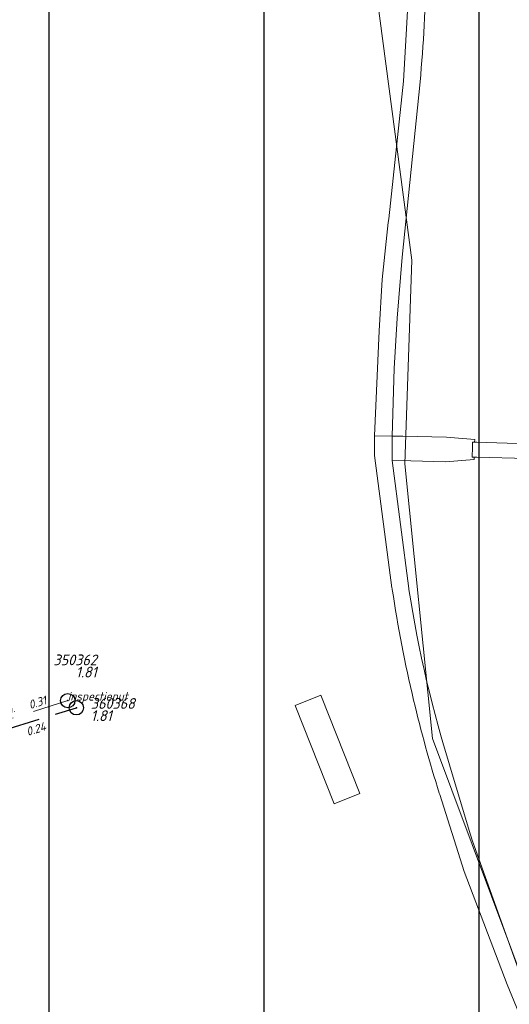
# Model space of a CAD drawing. Extents: x 148869 to 161638, y 453607 to 469810.
# Tile 515 of 656: x 156473 to 156542, y 462442 to 462579. Entities that reach past the tile are written whole.
import ezdxf
from ezdxf.enums import TextEntityAlignment as Align
from ezdxf.lldxf.tags import DXFTag

# ---------------------------------------------------------------- set-up
doc = ezdxf.new("R2010")
doc.units = 0
doc.header["$PDMODE"] = 32
doc.header["$PDSIZE"] = 2
doc.linetypes.add('RI-HWA', pattern=[7.4, 5, -2.4])
doc.linetypes.add('RI-VWA', pattern=[11, 5, -3, 0, -3])
doc.layers.get('0').update_dxf_attribs({"linetype": 'CONTINUOUS'})
doc.layers.get('DEFPOINTS').update_dxf_attribs({"linetype": 'CONTINUOUS'})
for name, color, linetype in [('2024 hatch', 160, 'CONTINUOUS'), ('B-OI-RI-BOB-T18-niet meenemen', 252, 'CONTINUOUS'), ('B-OI-RI-DIAMETER-T18-niet meenemen', 252, 'CONTINUOUS'), ('B-OI-RI-HWA-PUTDEKSELHOOGTE-T25-niet meenemen', 252, 'CONTINUOUS'), ('B-OI-RI-HWA-PUTNUMMER-T25-niet meenemen', 252, 'CONTINUOUS'), ('B-OI-RI-HWA_TRANSPORTLEIDING-G-niet meenemen', 252, 'RI-HWA'), ('B-OI-RI-VWA_PUTDEKSELHOOGTE-T25-niet meenemen', 252, 'CONTINUOUS'), ('gs dwa', 252, 'CONTINUOUS'), ('gs rwa', 252, 'CONTINUOUS')]:
    doc.layers.add(name, color=color, linetype=linetype)
for name, color, linetype, lineweight in [('B-OI-RI-PERSLEIDING-G-niet meenemen', 190, 'RI-PERS', 18), ('B-OI-RI-VWA_TRANSPORTLEIDING-G-niet meenemen', 252, 'RI-VWA', 18), ('B-RO-VH-VERHARDING_ASFALT-GV', 251, 'CONTINUOUS', 18), ('B-RO-VH-VERHARDING_HALFVERHARDING_GRIND-GV', 251, 'CONTINUOUS', 18), ('B-RO-VH-VERHARDING_OPEN-GV', 251, 'CONTINUOUS', 18)]:
    doc.layers.add(name, color=color, linetype=linetype, lineweight=lineweight)
doc.styles.add('iso15', font='ISO.shx', dxfattribs={"oblique": 15})
doc.styles.add('NLCS-ISO-M500-T18_CURSIEF', font='NLCS-ISO.ttf', dxfattribs={"oblique": 15, "height": 0.9})
doc.styles.add('NLCS-ISO-M750_CURSIEF', font='NLCS-ISO.ttf', dxfattribs={"oblique": 15})
tags = doc.linetypes.add('RI-PERS', pattern='A,7,-2,["P",Standard,S=1.8,R=0,X=-0.5,Y=-0.9],-2,7,-2,[102,NLCS.SHX,S=1,R=180,X=0,Y=0],-2', length=22).pattern_tags.tags
tags[6] = DXFTag(74, 10)

# ---------------------------------------------------------------- blocks, each defined once
blk = doc.blocks.new('ACMAP_ANN_TEMPLATE_type knoop')
at = {"layer": 'DEFPOINTS', "style": 'NLCS-ISO-M500-T18_CURSIEF', "oblique": 15}
blk.add_attdef('type_knoop', (0, 0), '', height=1.2, dxfattribs=at)
blk = doc.blocks.new('ACMAP_ANN_TEMPLATE_diam')
at = {"color": 0, "linetype": 'ByBlock', "style": 'iso15', "oblique": 15}
blk.add_attdef('diam', (0.5, -1.3), '', height=1.2, dxfattribs=at)
blk = doc.blocks.new('ACMAP_ANN_TEMPLATE_nap-l')
at = {"color": 0, "linetype": 'ByBlock', "style": 'iso15', "oblique": 15}
blk.add_attdef('nap-l', (3.3, 0.2), '', height=1.2, dxfattribs=at)
blk = doc.blocks.new('ACMAP_ANN_TEMPLATE_nap-r')
at = {"color": 0, "linetype": 'ByBlock', "style": 'iso15', "oblique": 15}
blk.add_attdef('nap-r', text='', height=1.2, dxfattribs=at).set_placement((-4.1, 0.2), align=Align.RIGHT)
blk = doc.blocks.new('ACMAP_ANN_TEMPLATE_puth-dwa')
at = {"color": 0, "linetype": 'ByBlock', "style": 'iso15', "oblique": 15}
blk.add_attdef('puth-dwa', text='', height=1.5, dxfattribs=at).set_placement((2.7, 1), align=Align.RIGHT)
blk = doc.blocks.new('ACMAP_ANN_TEMPLATE_putnr-dwa')
at = {"color": 0, "linetype": 'ByBlock', "style": 'iso15', "oblique": 15}
blk.add_attdef('putnr-dwa', text='', height=1.5, dxfattribs=at).set_placement((2.7, 2.7), align=Align.RIGHT)
blk = doc.blocks.new('ACMAP_ANN_TEMPLATE_puth-rwa')
at = {"color": 0, "linetype": 'ByBlock', "style": 'iso15', "oblique": 15}
blk.add_attdef('puth-rwa', (-2.7, -4.4), '', height=1.5, dxfattribs=at)
blk = doc.blocks.new('ACMAP_ANN_TEMPLATE_putnr-rwa')
at = {"color": 0, "linetype": 'ByBlock', "style": 'iso15', "oblique": 15}
blk.add_attdef('putnr-rwa', (-2.7, -2.7), '', height=1.5, dxfattribs=at)

msp = doc.modelspace()

# ---------------------------------------------------------------- hatches: boundary and pattern name
at = {"layer": '2024 hatch'}
h = msp.add_hatch(dxfattribs=at)
h.set_pattern_fill('ANSI31', color=256, scale=29.988, angle=45)
h.set_pattern_definition([(90, (0, 0), (-29.988, 0), [])])
h.paths.add_polyline_path([(155468.24, 462509.2), (155430.3, 462608.99), (155317.39, 462696.7), (155326.79, 462885.8), (155421.55, 463128.67), (155681.88, 463221.51), (155808.81, 463270.9), (155858.2, 463353.96), (156235.32, 463468.35), (156395.06, 463466.8), (156874.43, 463576.88), (157060.31, 463303.94), (157149.74, 462870.77), (157067.92, 462815.11), (157047.81, 462789.79), (157071.17, 462711.57), (156936.5, 462350.7), (156856.27, 462251.62), (156803.36, 462113.22), (156627.76, 461893.96), (156524.84, 461717.19), (156312.22, 461660.25), (156176.03, 461568.49), (155937.87, 461968.15)])

# ---------------------------------------------------------------- linework, layer by layer
at = {"layer": 'B-OI-RI-HWA_TRANSPORTLEIDING-G-niet meenemen'}
msp.add_line((156450.04, 462473.79), (156481.22, 462483.38), dxfattribs=at)
at = {"layer": 'B-OI-RI-PERSLEIDING-G-niet meenemen'}
for p, q in [((156519.4, 462611), (156528, 462545.8)), ((156528, 462545.8), (156527, 462517.4)), ((156527, 462517.4), (156530.9, 462479.1)), ((156530.9, 462479.1), (156557, 462409.1))]:
    msp.add_line(p, q, dxfattribs=at)
at = {"layer": 'B-OI-RI-VWA_TRANSPORTLEIDING-G-niet meenemen'}
msp.add_line((156480.02, 462484.38), (156451.31, 462475.35), dxfattribs=at)
at = {"layer": 'B-RO-VH-VERHARDING_ASFALT-GV', "flags": 128}
for points in [[(156527.73, 462592.12), (156527.45, 462582.44), (156527.39, 462580.59), (156527.21, 462577.29), (156526.84, 462570.79), (156524.77, 462551.59), (156524.72, 462551.09), (156523.88, 462543.14), (156523.44, 462535.98), (156522.81, 462521.33), (156525.26, 462521.28), (156525.55, 462530.69), (156525.94, 462537.74), (156526.65, 462546.23), (156529.15, 462570.7)], [(156527.59, 462499.88), (156527.57, 462500), (156525.27, 462517.88), (156525.26, 462521.28), (156522.81, 462521.33), (156522.77, 462518.57), (156525.23, 462500.12), (156525.24, 462500), (156525.27, 462499.88)], [(156543.32, 462445.57), (156536.48, 462464.77), (156536.17, 462465.64), (156533.48, 462474.65)], [(156531.82, 462471.48), (156531.88, 462471.28)], [(156531.88, 462471.28), (156535.29, 462460.52), (156541.3, 462444.78), (156550.14, 462423.34)]]:
    msp.add_lwpolyline(points, dxfattribs=at)
at = {"layer": 'B-RO-VH-VERHARDING_ASFALT-GV'}
for points in [[(156529.15, 462570.7, 0.016625), (156530.04, 462586.46)], [(156525.27, 462499.88, 0.021035), (156528.25, 462484.43)], [(156533.48, 462474.65, -0.037466), (156527.59, 462499.88)], [(156528.25, 462484.43, 0.017913), (156531.82, 462471.48)]]:
    msp.add_lwpolyline(points, format="xyb", dxfattribs=at)
at = {"layer": 'B-RO-VH-VERHARDING_ASFALT-GV', "flags": 128}
msp.add_lwpolyline([(156536.74, 462520.44), (156536.77, 462520.8), (156532.82, 462521.15), (156526.72, 462521.26), (156526.26, 462521.27), (156525.26, 462521.28), (156525.27, 462517.88), (156527.87, 462517.82), (156532.67, 462517.69), (156536.67, 462518), (156536.67, 462518.34), (156536.42, 462518.35), (156536.45, 462519.73), (156536.47, 462520.45)], close=True, dxfattribs=at)
at = {"layer": 'B-RO-VH-VERHARDING_HALFVERHARDING_GRIND-GV', "flags": 128}
msp.add_lwpolyline([(156515.31, 462485.14), (156511.71, 462483.71), (156517.16, 462469.99), (156520.76, 462471.42)], close=True, dxfattribs=at)
at = {"layer": 'B-RO-VH-VERHARDING_OPEN-GV', "flags": 128}
msp.add_lwpolyline([(156558.58, 462517.78), (156558.78, 462517.78), (156558.87, 462519.73), (156558.64, 462519.74), (156558.14, 462519.75), (156537.07, 462520.43), (156536.74, 462520.44), (156536.47, 462520.45), (156536.45, 462519.73), (156536.42, 462518.35), (156536.67, 462518.34), (156537.05, 462518.33), (156558.13, 462517.79)], close=True, dxfattribs=at)
at = {"layer": 'gs dwa'}
msp.add_point((156480.02, 462484.38), dxfattribs=at)
at = {"layer": 'gs rwa'}
msp.add_point((156481.22, 462483.38), dxfattribs=at)

# ---------------------------------------------------------------- block references
at = {"layer": 'B-OI-RI-BOB-T18-niet meenemen'}
ref = msp.add_blockref('ACMAP_ANN_TEMPLATE_nap-l', (156471.7, 462481.99), dxfattribs=dict(at, rotation=17.45964199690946))
ref.add_attrib('nap-l', '0.31', (156474.78, 462483.17), dxfattribs={"layer": '0', "color": 0, "linetype": 'ByBlock', "height": 1.2, "rotation": 17.4596, "style": 'NLCS-ISO-M750_CURSIEF', "oblique": 15})
ref = msp.add_blockref('ACMAP_ANN_TEMPLATE_nap-r', (156481.05, 462481.27), dxfattribs=dict(at, rotation=17.09627237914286))
ref.add_attrib('nap-r', '0.24', dxfattribs={"layer": '0', "color": 0, "linetype": 'ByBlock', "height": 1.2, "rotation": 17.0963, "style": 'NLCS-ISO-M750_CURSIEF', "oblique": 15}).set_placement((156477.08, 462480.25), align=Align.RIGHT)
at = {"layer": 'B-OI-RI-DIAMETER-T18-niet meenemen'}
ref = msp.add_blockref('ACMAP_ANN_TEMPLATE_diam', (156466.28, 462482.15), dxfattribs=dict(at, rotation=17.45964199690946))
ref.add_attrib('diam', '%%c300mm.', (156467.14, 462481.06), dxfattribs={"layer": '0', "color": 0, "linetype": 'ByBlock', "height": 1.2, "rotation": 17.4596, "style": 'NLCS-ISO-M750_CURSIEF', "oblique": 15})
at = {"layer": 'B-OI-RI-HWA-PUTDEKSELHOOGTE-T25-niet meenemen'}
ref = msp.add_blockref('ACMAP_ANN_TEMPLATE_puth-rwa', (156485.93, 462485.93), dxfattribs=at)
ref.add_attrib('puth-rwa', '1.81', (156483.23, 462481.53), dxfattribs={"layer": '0', "color": 0, "linetype": 'ByBlock', "height": 1.5, "style": 'NLCS-ISO-M750_CURSIEF', "oblique": 15})
at = {"layer": 'B-OI-RI-HWA-PUTNUMMER-T25-niet meenemen'}
ref = msp.add_blockref('ACMAP_ANN_TEMPLATE_putnr-rwa', (156485.93, 462485.93), dxfattribs=at)
ref.add_attrib('putnr-rwa', '360368', (156483.23, 462483.23), dxfattribs={"layer": '0', "color": 0, "linetype": 'ByBlock', "height": 1.5, "style": 'NLCS-ISO-M750_CURSIEF', "oblique": 15})
at = {"layer": 'B-OI-RI-VWA_PUTDEKSELHOOGTE-T25-niet meenemen'}
ref = msp.add_blockref('ACMAP_ANN_TEMPLATE_putnr-dwa', (156481.37, 462486.61), dxfattribs=at)
ref.add_attrib('putnr-dwa', '350362', dxfattribs={"layer": '0', "color": 0, "linetype": 'ByBlock', "height": 1.5, "style": 'NLCS-ISO-M750_CURSIEF', "oblique": 15}).set_placement((156484.07, 462489.31), align=Align.RIGHT)
ref = msp.add_blockref('ACMAP_ANN_TEMPLATE_puth-dwa', (156481.37, 462486.61), dxfattribs=at)
ref.add_attrib('puth-dwa', '1.81', dxfattribs={"layer": '0', "color": 0, "linetype": 'ByBlock', "height": 1.5, "style": 'NLCS-ISO-M750_CURSIEF', "oblique": 15}).set_placement((156484.07, 462487.61), align=Align.RIGHT)
at = {"layer": 'DEFPOINTS'}
msp.add_blockref('ACMAP_ANN_TEMPLATE_type knoop', (156480.02, 462484.38), dxfattribs=at).add_auto_attribs({'type_knoop': 'inspectieput'})

doc.saveas('drawing.dxf')
